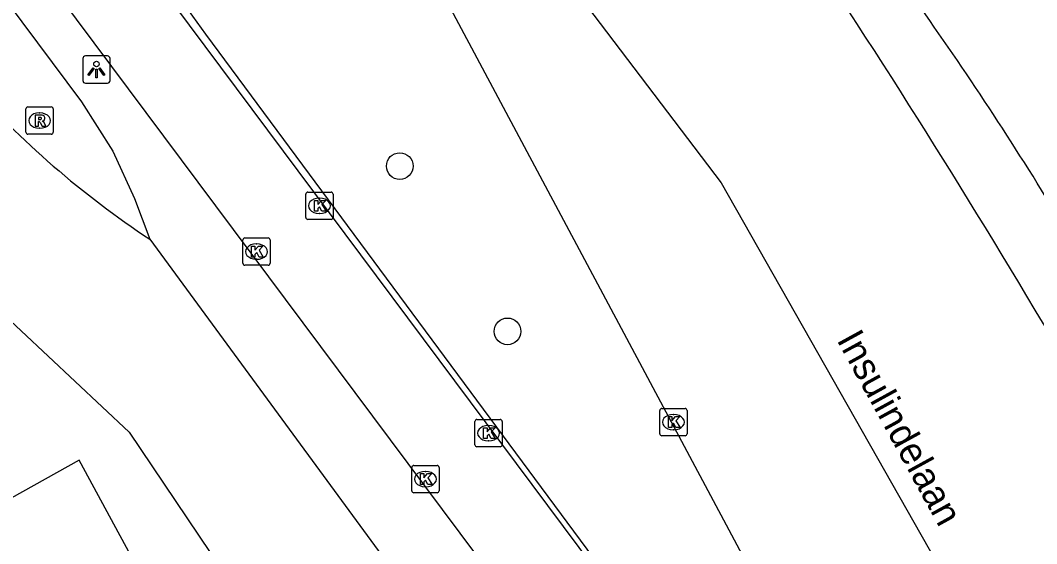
# Model space of a CAD drawing. Extents: x 161477 to 163040, y 383680 to 384868.
# Drawn here: x 162907.02 to 162944.29, y 384082.02 to 384101.19 of the extents above; entities that cross this region are included whole.
import ezdxf

# ---------------------------------------------------------------- set-up
doc = ezdxf.new("R2010")
doc.units = 0
for name, color, linetype in [('IMGEO_Berm_groen', 7, 'Continuous'), ('IMGEO_Boom', 7, 'Continuous'), ('IMGEO_Damwand', 7, 'Continuous'), ('IMGEO_Fietspad_gesloten', 7, 'Continuous'), ('IMGEO_Gemengd_bos', 7, 'Continuous'), ('IMGEO_Kolk', 7, 'Continuous'), ('IMGEO_Lichtpunt', 7, 'Continuous'), ('IMGEO_Openbare_ruimte_label', 7, 'Continuous'), ('IMGEO_Rijbaan_lokaal_gesloten', 7, 'Continuous'), ('IMGEO_Rijbaan_regionaal_gesloten', 7, 'Continuous'), ('IMGEO_Rioolput', 7, 'Continuous'), ('IMGEO_Voetpad_open', 7, 'Continuous')]:
    doc.layers.add(name, color=color, linetype=linetype)

msp = doc.modelspace()

# ---------------------------------------------------------------- linework, layer by layer
at = {"layer": 'IMGEO_Berm_groen'}
msp.add_lwpolyline([(162852.254, 384152.905), (162859.064, 384148.322), (162861.519, 384146.513), (162867.609, 384141.183), (162873.086, 384135.255), (162876.02, 384131.389), (162904.482, 384092.204), (162906.049, 384090.74), (162911.015, 384086.099), (162945.826, 384034.431), (162947.978, 384036.222)], dxfattribs=at)
msp.add_arc((162930.288, 384121.294), 33.668, 221.5068, 236.6475, dxfattribs=at)
at = {"layer": 'IMGEO_Boom'}
for centre in [(162920.938, 384095.852), (162924.89, 384089.796)]:
    msp.add_circle(centre, 0.489, dxfattribs=at)
at = {"layer": 'IMGEO_Damwand'}
for points in [[(162912.498, 384102.495), (162913.174, 384101.565), (162913.813, 384100.685)], [(162913.813, 384100.685), (162936.79, 384069.675)]]:
    msp.add_lwpolyline(points, dxfattribs=at)
at = {"layer": 'IMGEO_Fietspad_gesloten'}
for points in [[(162936.676, 384069.611), (162881.766, 384143.154), (162879.249, 384146.276), (162877.908, 384147.651)], [(162954.425, 384040.799), (162937.22, 384063.568), (162878.377, 384142.332)]]:
    msp.add_lwpolyline(points, dxfattribs=at)
at = {"layer": 'IMGEO_Gemengd_bos'}
msp.add_lwpolyline([(162936.561, 384034.585), (162909.18, 384085.077), (162905.431, 384082.989)], dxfattribs=at)
at = {"layer": 'IMGEO_Kolk'}
for p, q in [((162917.492, 384093.971), (162917.492, 384094.823)), ((162917.567, 384094.897), (162918.419, 384094.897)), ((162917.98, 384094.677), (162918.005, 384094.677)), ((162918.493, 384094.823), (162918.493, 384093.971)), ((162918.419, 384093.897), (162917.567, 384093.897)), ((162918.003, 384094.117), (162917.978, 384094.117)), ((162915.185, 384092.292), (162915.185, 384093.144)), ((162915.26, 384093.218), (162916.112, 384093.218)), ((162916.186, 384093.144), (162916.186, 384092.292)), ((162915.673, 384092.998), (162915.698, 384092.998)), ((162915.696, 384092.438), (162915.671, 384092.438)), ((162916.112, 384092.218), (162915.26, 384092.218)), ((162930.473, 384086.045), (162930.473, 384086.897)), ((162930.548, 384086.971), (162931.4, 384086.971)), ((162931.474, 384086.897), (162931.474, 384086.045)), ((162923.694, 384085.641), (162923.694, 384086.493)), ((162923.769, 384086.567), (162924.621, 384086.567)), ((162924.695, 384086.493), (162924.695, 384085.641)), ((162930.961, 384086.751), (162930.986, 384086.751)), ((162924.182, 384086.347), (162924.207, 384086.347)), ((162930.984, 384086.191), (162930.959, 384086.191)), ((162924.205, 384085.787), (162924.18, 384085.787)), ((162931.4, 384085.971), (162930.548, 384085.971)), ((162924.621, 384085.567), (162923.769, 384085.567)), ((162921.379, 384083.958), (162921.379, 384084.81)), ((162921.454, 384084.884), (162922.306, 384084.884)), ((162921.867, 384084.664), (162921.892, 384084.664)), ((162922.38, 384084.81), (162922.38, 384083.958)), ((162922.306, 384083.884), (162921.454, 384083.884)), ((162921.89, 384084.104), (162921.865, 384084.104))]:
    msp.add_line(p, q, dxfattribs=at)
for points in [[(162917.492, 384093.971), (162917.492, 384094.823)], [(162917.567, 384094.897), (162918.419, 384094.897)], [(162918.493, 384094.823), (162918.493, 384093.971)], [(162917.813, 384094.597), (162917.936, 384094.597), (162917.936, 384094.446), (162918.066, 384094.597), (162918.23, 384094.597), (162918.084, 384094.446), (162918.237, 384094.197), (162918.085, 384094.197), (162918, 384094.361), (162917.936, 384094.294), (162917.936, 384094.197), (162917.813, 384094.197), (162917.813, 384094.597)], [(162918.419, 384093.897), (162917.567, 384093.897)], [(162915.185, 384092.292), (162915.185, 384093.144)], [(162915.26, 384093.218), (162916.112, 384093.218)], [(162916.186, 384093.144), (162916.186, 384092.292)], [(162915.506, 384092.918), (162915.629, 384092.918), (162915.629, 384092.767), (162915.759, 384092.918), (162915.923, 384092.918), (162915.777, 384092.767), (162915.93, 384092.518), (162915.778, 384092.518), (162915.693, 384092.682), (162915.629, 384092.615), (162915.629, 384092.518), (162915.506, 384092.518), (162915.506, 384092.918)], [(162916.112, 384092.218), (162915.26, 384092.218)], [(162930.473, 384086.045), (162930.473, 384086.897)], [(162930.548, 384086.971), (162931.4, 384086.971)], [(162931.474, 384086.897), (162931.474, 384086.045)], [(162923.694, 384085.641), (162923.694, 384086.493)], [(162923.769, 384086.567), (162924.621, 384086.567)], [(162924.695, 384086.493), (162924.695, 384085.641)], [(162930.794, 384086.671), (162930.917, 384086.671), (162930.917, 384086.52), (162931.047, 384086.671), (162931.211, 384086.671), (162931.065, 384086.52), (162931.218, 384086.271), (162931.066, 384086.271), (162930.981, 384086.435), (162930.917, 384086.368), (162930.917, 384086.271), (162930.794, 384086.271), (162930.794, 384086.671)], [(162924.015, 384086.267), (162924.138, 384086.267), (162924.138, 384086.116), (162924.268, 384086.267), (162924.432, 384086.267), (162924.286, 384086.116), (162924.439, 384085.867), (162924.287, 384085.867), (162924.202, 384086.031), (162924.138, 384085.964), (162924.138, 384085.867), (162924.015, 384085.867), (162924.015, 384086.267)], [(162931.4, 384085.971), (162930.548, 384085.971)], [(162924.621, 384085.567), (162923.769, 384085.567)], [(162921.379, 384083.958), (162921.379, 384084.81)], [(162921.454, 384084.884), (162922.306, 384084.884)], [(162921.7, 384084.584), (162921.823, 384084.584), (162921.823, 384084.433), (162921.953, 384084.584), (162922.117, 384084.584), (162921.971, 384084.433), (162922.124, 384084.184), (162921.972, 384084.184), (162921.887, 384084.348), (162921.823, 384084.281), (162921.823, 384084.184), (162921.7, 384084.184), (162921.7, 384084.584)], [(162922.38, 384084.81), (162922.38, 384083.958)], [(162922.306, 384083.884), (162921.454, 384083.884)]]:
    msp.add_lwpolyline(points, dxfattribs=at)
for centre, start, end in [((162917.569, 384094.821), 91.552, 178.448), ((162917.569, 384094.821), 91.552, 178.448), ((162918.417, 384094.821), 1.552, 88.448), ((162918.417, 384094.821), 1.552, 88.448), ((162917.569, 384093.973), 181.552, 268.448), ((162917.569, 384093.973), 181.552, 268.448), ((162918.417, 384093.973), 271.552, 358.448), ((162918.417, 384093.973), 271.552, 358.448), ((162915.262, 384093.142), 91.552, 178.448), ((162915.262, 384093.142), 91.552, 178.448), ((162916.11, 384093.142), 1.552, 88.448), ((162916.11, 384093.142), 1.552, 88.448), ((162915.262, 384092.294), 181.552, 268.448), ((162915.262, 384092.294), 181.552, 268.448), ((162916.11, 384092.294), 271.552, 358.448), ((162916.11, 384092.294), 271.552, 358.448), ((162930.55, 384086.895), 91.552, 178.448), ((162930.55, 384086.895), 91.552, 178.448), ((162931.398, 384086.895), 1.552, 88.448), ((162931.398, 384086.895), 1.552, 88.448), ((162923.771, 384086.491), 91.552, 178.448), ((162923.771, 384086.491), 91.552, 178.448), ((162924.619, 384086.491), 1.552, 88.448), ((162924.619, 384086.491), 1.552, 88.448), ((162930.55, 384086.047), 181.552, 268.448), ((162930.55, 384086.047), 181.552, 268.448), ((162931.398, 384086.047), 271.552, 358.448), ((162931.398, 384086.047), 271.552, 358.448), ((162923.771, 384085.643), 181.552, 268.448), ((162923.771, 384085.643), 181.552, 268.448), ((162924.619, 384085.643), 271.552, 358.448), ((162924.619, 384085.643), 271.552, 358.448), ((162921.456, 384084.808), 91.552, 178.448), ((162921.456, 384084.808), 91.552, 178.448), ((162922.304, 384084.808), 1.552, 88.448), ((162922.304, 384084.808), 1.552, 88.448), ((162921.456, 384083.96), 181.552, 268.448), ((162921.456, 384083.96), 181.552, 268.448), ((162922.304, 384083.96), 271.552, 358.448), ((162922.304, 384083.96), 271.552, 358.448)]:
    msp.add_arc(centre, 0.0765, start, end, dxfattribs=at)
for centre, major_axis, ratio, start_param, end_param in [((162917.979, 384094.397), (-0.387, 0.002), 0.722429, 4.712389, 7.853982), ((162918.004, 384094.397), (-0.39, 0.002), 0.717154, 1.570796, 4.712389), ((162915.672, 384092.718), (-0.387, 0.002), 0.722429, 4.712389, 7.853982), ((162915.697, 384092.718), (-0.39, 0.002), 0.717154, 1.570796, 4.712389), ((162930.96, 384086.471), (-0.387, 0.002), 0.722429, 4.712389, 7.853982), ((162930.985, 384086.471), (-0.39, 0.002), 0.717154, 1.570796, 4.712389), ((162924.181, 384086.067), (-0.387, 0.002), 0.722429, 4.712389, 7.853982), ((162924.206, 384086.067), (-0.39, 0.002), 0.717154, 1.570796, 4.712389), ((162921.866, 384084.384), (-0.387, 0.002), 0.722429, 4.712389, 7.853982), ((162921.891, 384084.384), (-0.39, 0.002), 0.717154, 1.570796, 4.712389)]:
    msp.add_ellipse(centre, major_axis=major_axis, ratio=ratio, start_param=start_param, end_param=end_param, dxfattribs=at)
at = {"layer": 'IMGEO_Lichtpunt'}
for p, q in [((162910.219, 384099.888), (162909.411, 384099.888)), ((162910.219, 384099.888), (162909.411, 384099.888)), ((162909.317, 384099.793), (162909.317, 384098.986)), ((162909.317, 384099.793), (162909.317, 384098.986)), ((162910.313, 384098.986), (162910.313, 384099.793)), ((162910.313, 384098.986), (162910.313, 384099.793)), ((162909.411, 384098.892), (162910.219, 384098.892)), ((162909.411, 384098.892), (162910.219, 384098.892))]:
    msp.add_line(p, q, dxfattribs=at)
for points in [[(162909.691, 384099.457), (162909.73, 384099.429), (162909.542, 384099.167), (162909.504, 384099.194), (162909.691, 384099.457)], [(162909.793, 384099.409), (162909.84, 384099.409), (162909.84, 384099.087), (162909.793, 384099.087), (162909.793, 384099.409)], [(162909.903, 384099.429), (162909.941, 384099.456), (162910.128, 384099.194), (162910.089, 384099.166), (162909.903, 384099.429)]]:
    msp.add_lwpolyline(points, dxfattribs=at)
msp.add_circle((162909.816, 384099.591), 0.0994, dxfattribs=at)
for centre, start, end in [((162909.411, 384099.793), 90, 180), ((162909.411, 384099.793), 90, 180), ((162910.219, 384099.793), 0, 90), ((162910.219, 384099.793), 0, 90), ((162909.411, 384098.986), 180, 270), ((162909.411, 384098.986), 180, 270), ((162910.219, 384098.986), 270, 0), ((162910.219, 384098.986), 270, 360)]:
    msp.add_arc(centre, 0.0946, start, end, dxfattribs=at)
at = {"layer": 'IMGEO_Rijbaan_lokaal_gesloten'}
msp.add_lwpolyline([(162909.809, 384125.408), (162913.085, 384119.757), (162920.788, 384105.411), (162937.626, 384073.878), (162939.169, 384071.004)], dxfattribs=at)
at = {"layer": 'IMGEO_Rijbaan_regionaal_gesloten'}
msp.add_lwpolyline([(162909.809, 384125.408), (162932.721, 384095.239), (162944.7, 384074.163)], dxfattribs=at)
for centre, radius, start, end in [((163256.7, 384324.721), 387.337, 211.4334, 215.24625), ((162665.467, 383924.25), 324.621, 29.78163, 33.1092), ((162829.652, 384023.654), 135.169, 30.95986, 35.00428)]:
    msp.add_arc(centre, radius, start, end, dxfattribs=at)
at = {"layer": 'IMGEO_Rioolput'}
for p, q in [((162907.306, 384098.019), (162908.158, 384098.019)), ((162907.231, 384097.093), (162907.231, 384097.945)), ((162907.719, 384097.799), (162907.744, 384097.799)), ((162908.232, 384097.945), (162908.232, 384097.093)), ((162907.742, 384097.239), (162907.717, 384097.239)), ((162908.158, 384097.019), (162907.306, 384097.019))]:
    msp.add_line(p, q, dxfattribs=at)
for points in [[(162907.306, 384098.019), (162908.158, 384098.019)], [(162907.231, 384097.093), (162907.231, 384097.945)], [(162907.82, 384097.717), (162907.568, 384097.719), (162907.568, 384097.319)], [(162907.746, 384097.638), (162907.692, 384097.638), (162907.692, 384097.557)], [(162908.232, 384097.945), (162908.232, 384097.093)], [(162907.568, 384097.319), (162907.692, 384097.319), (162907.692, 384097.481), (162907.703, 384097.481)], [(162907.692, 384097.557), (162907.744, 384097.557)], [(162907.75, 384097.452), (162907.821, 384097.319), (162907.961, 384097.319), (162907.896, 384097.445)], [(162908.158, 384097.019), (162907.306, 384097.019)]]:
    msp.add_lwpolyline(points, dxfattribs=at)
for centre, radius, start, end in [((162907.308, 384097.943), 0.0765, 91.552, 178.448), ((162907.308, 384097.943), 0.0765, 91.552, 178.448), ((162908.156, 384097.943), 0.0765, 1.552, 88.448), ((162908.156, 384097.943), 0.0765, 1.552, 88.448), ((162907.752, 384097.542), 0.0964, 77.0061, 93.1865), ((162907.766, 384097.599), 0.0378, 276.6634, 79.6772), ((162907.819, 384097.607), 0.109, 350.3612, 89.416), ((162907.702, 384097.428), 0.0533, 26.0293, 88.6989), ((162907.728, 384097.746), 0.19, 274.7715, 282.9687), ((162907.817, 384097.607), 0.112, 277.5842, 350.9817), ((162907.801, 384097.392), 0.108, 29.5134, 73.7905), ((162907.308, 384097.095), 0.0765, 181.552, 268.448), ((162907.308, 384097.095), 0.0765, 181.552, 268.448), ((162908.156, 384097.095), 0.0765, 271.552, 358.448), ((162908.156, 384097.095), 0.0765, 271.552, 358.448)]:
    msp.add_arc(centre, radius, start, end, dxfattribs=at)
for centre, major_axis, ratio, start_param, end_param in [((162907.718, 384097.519), (-0.387, 0.002), 0.722429, 4.712389, 7.853982), ((162907.743, 384097.519), (-0.39, 0.002), 0.717154, 1.570796, 4.712389)]:
    msp.add_ellipse(centre, major_axis=major_axis, ratio=ratio, start_param=start_param, end_param=end_param, dxfattribs=at)
at = {"layer": 'IMGEO_Voetpad_open'}
for points in [[(162879.349, 384138.29), (162909.262, 384098.201), (162910.416, 384096.403), (162911.211, 384094.666), (162911.778, 384093.171)], [(162911.778, 384093.171), (162923.238, 384077.552)]]:
    msp.add_lwpolyline(points, dxfattribs=at)

# ---------------------------------------------------------------- texts
at = {"layer": 'IMGEO_Openbare_ruimte_label'}
msp.add_text('Insulindelaan', height=1, rotation=298.743, dxfattribs=at).set_placement((162936.944, 384089.489))

doc.saveas('drawing.dxf')
